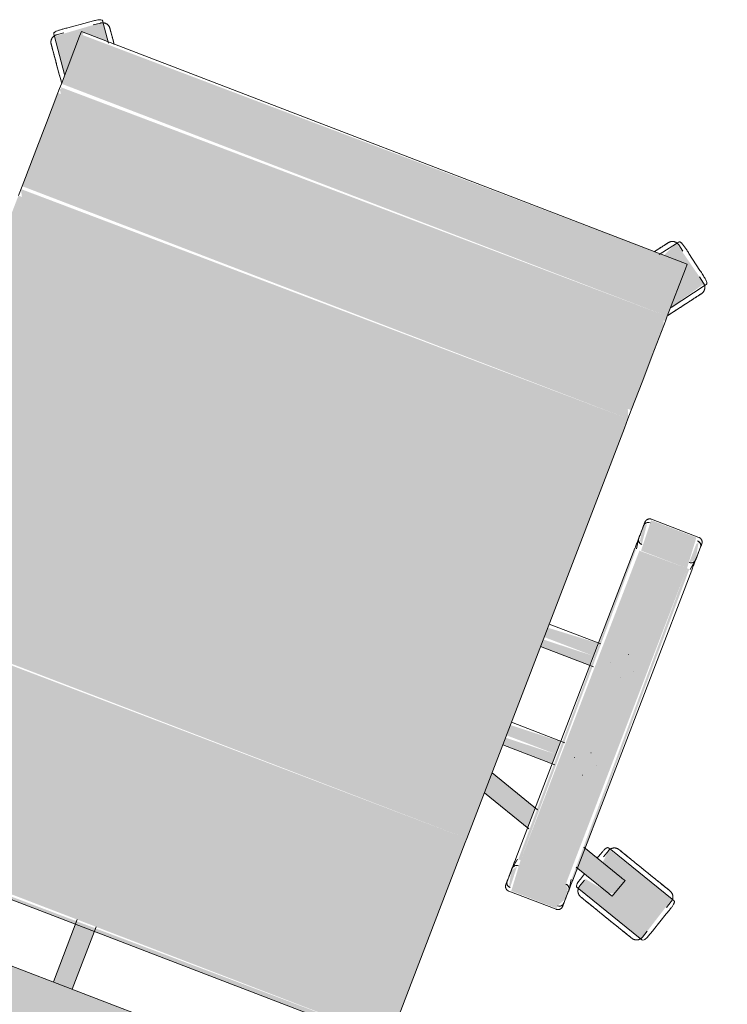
# Model space of a CAD drawing. Header units: millimetres. Extents: x -526411 to -400573, y 47353 to 130199.
# Tile 317 of 543: x -479619 to -479176, y 102110 to 102727. Entities that reach past the tile are written whole.
import ezdxf

# ---------------------------------------------------------------- set-up
doc = ezdxf.new("R2010")
doc.units = ezdxf.units.MM
doc.layers.add('I-FURN', color=30, linetype='Continuous', lineweight=18)

# ---------------------------------------------------------------- blocks, each defined once
blk = doc.blocks.new('80_KA_CE2_coupe werkplek 2P - Type 2-221680-3e Verdieping - Percelen telling LI')
at = {"layer": 'I-FURN'}
blk.add_hatch(color=122, dxfattribs=at).paths.add_polyline_path([(825, 46.57), (825, 846.57), (-825, 846.57), (-825, 46.57), (815, 46.57)], flags=0)
blk.add_line((825, 846.57), (-825, 846.57), dxfattribs=at)
blk = doc.blocks.new('82_3B_bureaustoel - directie vierkant - 82_3B_bureaustoel - directie vierkant-V31-3e Verdieping - Percelen telling LI')
at = {"layer": 'I-FURN'}
for points in [[(-203.2, 252.67), (-201.67, 281.78), (-185.11, 281.78), (-192.68, 292.2), (-217.92, 272.94), (-203.4, 252.95)], [(203.2, 252.67), (217.43, 274.22), (192.24, 291.6), (187.43, 281.78), (203.2, 279.49), (203.2, 253.09)], [(203.2, 278.66), (202, 281.78), (-203.2, 280.08), (-203.2, 278.66), (158.18, 278.66)], [(203.2, 246.88), (203.2, 278.66), (-203.2, 278.66), (-203.2, 246.88), (75.37, 246.88)], [(203.2, 243.71), (203.2, 246.88), (-203.2, 244.69), (-201.98, 243.71), (201.97, 243.71)], [(203.2, 240.7), (201.97, 243.71), (-203.2, 243.71), (-201.14, 240.7), (195.37, 240.7)], [(203.2, 220.63), (203.2, 240.7), (-203.2, 240.7), (-203.2, 220.63), (168.08, 220.63)], [(203.2, 203.86), (203.2, 220.63), (-203.2, 220.63), (-203.2, 203.86), (159.53, 203.86)], [(203.2, 183.93), (203.2, 203.86), (-203.2, 203.86), (-203.2, 183.93), (185.82, 183.93)], [(203.2, 178.18), (200.89, 183.93), (-203.2, 183.93), (-203.2, 178.18), (203.09, 178.18)], [(203.2, 171.84), (203.2, 178.18), (-203.2, 176.21), (-200.88, 171.84), (199.06, 171.84)], [(203.2, -103.38), (203.2, 171.84), (-203.2, 171.84), (-203.2, -103.38), (137.15, -103.38)], [(271.26, 104), (269.85, 124.06), (239.51, 124.06), (240.47, 104)], [(239.51, -104), (237.27, 104), (236.34, 102.41), (237.93, -104), (238.69, -104)], [(271.26, -104), (271.26, 104), (239.51, 103.63), (239.51, -104)], [(274.44, -104), (272.85, 104), (271.26, 104), (273.51, -104), (274.33, -104)], [(236.34, 34.13), (236.34, 40.26), (203.2, 38.03), (203.2, 34.13), (221.31, 34.13)], [(236.34, 31.75), (236.34, 34.13), (203.2, 34.13), (203.2, 31.75), (222.22, 31.75)], [(236.34, 25.62), (236.34, 31.75), (203.2, 30.11), (203.2, 25.62), (224.58, 25.62)], [(236.34, -31.75), (236.34, -25.62), (203.2, -27.26), (203.2, -31.75), (211.78, -31.75)], [(236.34, -34.13), (236.34, -31.75), (203.2, -31.75), (203.2, -34.13), (212.69, -34.13)], [(236.34, -40.26), (236.34, -34.13), (203.2, -35.77), (203.2, -40.26), (228.66, -40.26)], [(203.2, -106.04), (203.2, -103.38), (-203.2, -104.71), (-203.2, -106.04), (138.17, -106.04)], [(271.26, -124.06), (271.26, -104), (239.51, -104), (240.93, -124.06), (252.06, -124.06)], [(203.2, -238.17), (203.2, -106.04), (-203.2, -106.04), (-203.2, -238.17), (-113.6, -238.17)], [(203.2, -241.23), (203.2, -238.17), (-203.2, -240.34), (-202.02, -241.23), (202.14, -241.23)], [(6.35, -280), (6.35, -241.23), (-6.35, -241.23), (-6.35, -280)]]:
    blk.add_hatch(color=122, dxfattribs=at).paths.add_polyline_path(points, flags=0)
h = blk.add_hatch(color=122, dxfattribs=at)
h.paths.add_polyline_path([(271.26, 107.82), (274.44, 110.74), (272.28, 121.43), (271.26, 120.38), (271.26, 108.21)], flags=0)
h.paths.add_polyline_path([(239.51, 107.78), (237.91, 120.88), (236.34, 118.62), (237.54, 109.59)], flags=0)
h = blk.add_hatch(color=122, dxfattribs=at)
h.paths.add_polyline_path([(298.44, -103.65), (302.36, -91.57), (274.44, -82.49), (274.44, -95.85), (285.94, -99.59)], flags=0)
h.paths.add_polyline_path([(236.34, -83.47), (236.34, -70.11), (203.2, -59.35), (203.2, -72.7), (230.96, -81.72)], flags=0)
h = blk.add_hatch(color=122, dxfattribs=at)
h.paths.add_polyline_path([(327.63, -123.15), (336.73, -92.72), (288.83, -77.79), (287.89, -86.86), (301.71, -93.58), (296.79, -103.11), (281.49, -100.39), (279.92, -107.64), (326.92, -122.92)], flags=0)
h.paths.add_polyline_path([(301.17, -104.53), (299.27, -103.33), (301.89, -102.32)], flags=0)
h = blk.add_hatch(color=122, dxfattribs=at)
h.paths.add_polyline_path([(271.26, -122.36), (274.44, -116.48), (273.53, -109.9), (271.26, -108.21), (271.26, -120.38)], flags=0)
h.paths.add_polyline_path([(239.51, -122.36), (238.79, -108.45), (236.34, -112.11), (238.5, -121.43)], flags=0)
for p, q in [((-193.88, 291.16), (-197.73, 288.36)), ((-193.05, 292.72), (-192.24, 291.6)), ((-192.24, 291.6), (-184.68, 281.2)), ((184.67, 281.18), (192.24, 291.6)), ((192.24, 291.6), (193.05, 292.72)), ((197.73, 288.36), (193.88, 291.16)), ((-201.75, 288.49), (-212.02, 281.02)), ((-201.75, 288.49), (-212.02, 281.02)), ((212.02, 281.02), (201.75, 288.49)), ((212.02, 281.02), (201.75, 288.49)), ((203.2, 281.84), (-203.2, 281.84)), ((-203.2, 278.66), (-203.2, 281.84)), ((-203.2, 246.88), (-203.2, 278.66)), ((203.2, 281.84), (203.2, 278.66)), ((203.2, 278.66), (203.2, 246.88)), ((-217.92, 272.94), (-218.74, 274.06)), ((-203.4, 252.95), (-217.92, 272.94)), ((-213.14, 277.16), (-217, 274.36)), ((217.92, 272.94), (203.4, 252.95)), ((217, 274.36), (213.14, 277.16)), ((218.74, 274.06), (217.92, 272.94)), ((-203.2, 243.71), (-203.2, 246.88)), ((203.2, 246.88), (203.2, 243.71)), ((-203.2, 240.7), (-203.2, 243.71)), ((-203.2, 220.63), (-203.2, 240.7)), ((203.2, 243.71), (203.2, 240.7)), ((203.2, 240.7), (203.2, 220.63)), ((-203.2, 203.86), (-203.2, 220.63)), ((203.2, 220.63), (203.2, 203.86)), ((-203.2, 183.93), (-203.2, 203.86)), ((203.2, 203.86), (203.2, 183.93)), ((-203.2, 178.18), (-203.2, 183.93)), ((203.2, 183.93), (203.2, 178.18)), ((-203.2, 171.84), (-203.2, 178.18)), ((203.2, 178.18), (203.2, 171.84)), ((203.2, 171.84), (203.2, -103.38)), ((271.26, 124.72), (239.51, 124.72)), ((236.34, 119.44), (236.34, 110.7)), ((274.44, 110.74), (274.44, 119.44)), ((236.34, 111.36), (236.34, 110.7)), ((274.44, 110.74), (274.44, 111.4)), ((237.34, 104), (236.37, 110.29)), ((274.41, 110.32), (273.43, 104)), ((236.34, 104), (236.34, -104)), ((274.44, -104), (274.44, 104)), ((237.93, 40.48), (203.2, 40.48)), ((256.52, 40.48), (256.56, 40.48)), ((247.85, 31.77), (247.85, 31.75)), ((262.93, 31.77), (262.93, 31.81)), ((203.2, 25.4), (238.69, 25.4)), ((256.56, 25.4), (256.51, 25.4)), ((239, -25.4), (203.2, -25.4)), ((256.52, -25.4), (256.56, -25.4)), ((247.85, -31.77), (247.85, -31.81)), ((262.93, -31.77), (262.93, -31.75)), ((203.2, -40.48), (238.16, -40.48)), ((256.56, -40.48), (256.51, -40.48)), ((203.2, -59.35), (238.05, -70.67)), ((237.33, -83.79), (203.2, -72.7)), ((288.67, -78.77), (287.2, -83.3)), ((288.41, -77.02), (289.73, -77.45)), ((289.73, -77.45), (336.73, -92.72)), ((273.51, -82.19), (302.36, -91.57)), ((301.17, -104.53), (305.1, -92.46)), ((302.36, -91.57), (303.02, -91.78)), ((303.02, -91.78), (305.1, -92.45)), ((298.44, -103.65), (273.51, -95.55)), ((335.35, -98.95), (336.82, -94.42)), ((336.73, -92.72), (338.05, -93.15)), ((203.2, -103.38), (203.2, -106.04)), ((236.37, -110.29), (237.34, -104)), ((273.43, -104), (274.41, -110.32)), ((281.31, -101.42), (279.84, -105.95)), ((299.1, -103.86), (298.44, -103.65)), ((301.17, -104.53), (299.1, -103.86)), ((332.79, -114.81), (336.71, -102.73)), ((332.79, -114.81), (336.71, -102.73)), ((203.2, -106.04), (203.2, -238.17)), ((236.34, -110.7), (236.34, -119.44)), ((236.34, -110.7), (236.34, -111.36)), ((274.44, -119.44), (274.44, -110.74)), ((274.44, -111.4), (274.44, -110.74)), ((279.92, -107.64), (278.6, -107.21)), ((326.92, -122.92), (279.92, -107.64)), ((327.99, -121.59), (329.46, -117.06)), ((328.24, -123.34), (326.92, -122.92)), ((239.51, -124.72), (271.26, -124.72)), ((-6.35, -280), (-6.35, -238.17)), ((6.35, -238.17), (6.35, -280)), ((-203.2, -241.23), (203.2, -241.23))]:
    blk.add_line(p, q, dxfattribs=at)
at = {"layer": 'I-FURN', "flags": 128}
for points in [[(-193.88, 291.16), (-193.72, 291.27), (-193.56, 291.37), (-193.4, 291.47), (-193.23, 291.55), (-193.06, 291.64), (-192.88, 291.71), (-192.7, 291.78), (-192.52, 291.84), (-192.34, 291.9), (-192.16, 291.94), (-191.97, 291.98), (-191.78, 292.02), (-191.59, 292.04), (-191.4, 292.06), (-191.21, 292.07), (-191.02, 292.07), (-190.83, 292.06), (-190.64, 292.05), (-190.45, 292.03), (-190.27, 292), (-190.08, 291.96), (-189.89, 291.92), (-189.71, 291.87), (-189.53, 291.81), (-189.35, 291.74), (-189.17, 291.67), (-189, 291.59), (-188.83, 291.5), (-188.66, 291.41), (-188.5, 291.31), (-188.34, 291.2), (-188.19, 291.09), (-188.04, 290.97), (-187.9, 290.85), (-187.76, 290.72), (-187.62, 290.58), (-187.5, 290.44), (-187.37, 290.3), (-187.26, 290.15), (-187.23, 290.1)], [(-181.15, 281.74), (-181.56, 282.31), (-181.97, 282.87), (-182.36, 283.41), (-182.74, 283.93), (-183.11, 284.44), (-183.47, 284.93), (-183.81, 285.4), (-184.14, 285.86), (-184.46, 286.29), (-184.76, 286.71), (-185.04, 287.1), (-185.31, 287.47), (-185.56, 287.82), (-185.8, 288.14), (-186.02, 288.44), (-186.22, 288.72), (-186.41, 288.97), (-186.57, 289.2), (-186.72, 289.41), (-186.85, 289.58), (-186.96, 289.74), (-187.05, 289.86), (-187.12, 289.96), (-187.18, 290.04), (-187.21, 290.08), (-187.23, 290.1)], [(-187.23, 290.1), (-187.22, 290.09), (-187.19, 290.05), (-187.14, 289.98), (-187.07, 289.89), (-186.99, 289.77), (-186.88, 289.63), (-186.76, 289.46), (-186.61, 289.26), (-186.45, 289.04), (-186.27, 288.79), (-186.08, 288.52), (-185.86, 288.23), (-185.63, 287.91), (-185.38, 287.56), (-185.12, 287.2), (-184.84, 286.81), (-184.54, 286.41), (-184.23, 285.98), (-183.9, 285.53), (-183.56, 285.06), (-183.21, 284.58), (-182.84, 284.07), (-182.46, 283.55), (-182.07, 283.01), (-181.67, 282.46), (-181.26, 281.89)], [(181.15, 281.74), (181.56, 282.31), (181.97, 282.87), (182.36, 283.41), (182.74, 283.93), (183.11, 284.44), (183.47, 284.93), (183.81, 285.4), (184.14, 285.86), (184.46, 286.29), (184.76, 286.71), (185.04, 287.1), (185.31, 287.47), (185.56, 287.82), (185.8, 288.14), (186.02, 288.44), (186.22, 288.72), (186.41, 288.97), (186.57, 289.2), (186.72, 289.41), (186.85, 289.58), (186.96, 289.74), (187.05, 289.86), (187.12, 289.96), (187.18, 290.04), (187.21, 290.08), (187.23, 290.1)], [(187.23, 290.1), (187.22, 290.09), (187.19, 290.05), (187.14, 289.98), (187.07, 289.89), (186.99, 289.77), (186.88, 289.63), (186.76, 289.46), (186.61, 289.26), (186.45, 289.04), (186.27, 288.79), (186.08, 288.52), (185.86, 288.23), (185.63, 287.91), (185.38, 287.56), (185.12, 287.2), (184.84, 286.81), (184.54, 286.41), (184.23, 285.98), (183.9, 285.53), (183.56, 285.06), (183.21, 284.58), (182.84, 284.07), (182.46, 283.55), (182.07, 283.01), (181.67, 282.46), (181.26, 281.89)], [(187.23, 290.1), (187.34, 290.26), (187.46, 290.4), (187.59, 290.55), (187.72, 290.68), (187.86, 290.81), (188, 290.94), (188.15, 291.06), (188.3, 291.17), (188.46, 291.28), (188.62, 291.38), (188.79, 291.48), (188.95, 291.57), (189.13, 291.65), (189.3, 291.72), (189.48, 291.79), (189.66, 291.85), (189.84, 291.9), (190.03, 291.95), (190.21, 291.99), (190.4, 292.02), (190.59, 292.04), (190.78, 292.06), (190.97, 292.07), (191.16, 292.07), (191.35, 292.06), (191.54, 292.04), (191.73, 292.02), (191.92, 291.99), (192.11, 291.96), (192.29, 291.91), (192.48, 291.86), (192.66, 291.8), (192.83, 291.73), (193.01, 291.66), (193.18, 291.58), (193.35, 291.49), (193.52, 291.4), (193.68, 291.3), (193.84, 291.19), (193.88, 291.16)], [(-218.05, 267.71), (-218.16, 267.87), (-218.26, 268.03), (-218.36, 268.19), (-218.45, 268.36), (-218.53, 268.53), (-218.6, 268.71), (-218.67, 268.88), (-218.73, 269.06), (-218.79, 269.25), (-218.84, 269.43), (-218.87, 269.62), (-218.91, 269.81), (-218.93, 269.99), (-218.95, 270.18), (-218.96, 270.37), (-218.96, 270.56), (-218.95, 270.76), (-218.94, 270.95), (-218.92, 271.13), (-218.89, 271.32), (-218.85, 271.51), (-218.81, 271.7), (-218.76, 271.88), (-218.7, 272.06), (-218.63, 272.24), (-218.56, 272.41), (-218.48, 272.59), (-218.39, 272.76), (-218.3, 272.92), (-218.2, 273.09), (-218.1, 273.24), (-217.98, 273.4), (-217.86, 273.55), (-217.74, 273.69), (-217.61, 273.83), (-217.47, 273.96), (-217.33, 274.09), (-217.19, 274.21), (-217.04, 274.33), (-217, 274.36)], [(217, 274.36), (217.15, 274.25), (217.29, 274.13), (217.44, 274), (217.57, 273.87), (217.71, 273.73), (217.83, 273.59), (217.95, 273.44), (218.07, 273.29), (218.17, 273.13), (218.28, 272.97), (218.37, 272.8), (218.46, 272.63), (218.54, 272.46), (218.62, 272.29), (218.68, 272.11), (218.74, 271.93), (218.8, 271.74), (218.84, 271.56), (218.88, 271.37), (218.91, 271.19), (218.93, 271), (218.95, 270.81), (218.96, 270.62), (218.96, 270.43), (218.95, 270.24), (218.94, 270.05), (218.91, 269.86), (218.88, 269.67), (218.85, 269.48), (218.8, 269.3), (218.75, 269.11), (218.69, 268.93), (218.62, 268.75), (218.55, 268.58), (218.47, 268.41), (218.38, 268.24), (218.29, 268.07), (218.19, 267.91), (218.08, 267.75), (218.05, 267.71)], [(-205.97, 251.08), (-206.45, 251.75), (-206.93, 252.41), (-207.42, 253.07), (-207.89, 253.73), (-208.37, 254.39), (-208.84, 255.04), (-209.31, 255.68), (-209.77, 256.31), (-210.23, 256.94), (-210.67, 257.56), (-211.11, 258.17), (-211.55, 258.76), (-211.97, 259.34), (-212.39, 259.91), (-212.79, 260.47), (-213.18, 261.01), (-213.57, 261.54), (-213.93, 262.05), (-214.29, 262.54), (-214.64, 263.01), (-214.96, 263.46), (-215.28, 263.9), (-215.58, 264.31), (-215.87, 264.7), (-216.13, 265.07), (-216.39, 265.42), (-216.62, 265.75), (-216.84, 266.05), (-217.04, 266.33), (-217.23, 266.58), (-217.39, 266.81), (-217.54, 267.01), (-217.67, 267.19), (-217.78, 267.34), (-217.87, 267.47), (-217.95, 267.57), (-218, 267.64), (-218.03, 267.69), (-218.05, 267.71)], [(-218.05, 267.71), (-218.04, 267.7), (-218.01, 267.66), (-217.96, 267.59), (-217.9, 267.5), (-217.81, 267.38), (-217.7, 267.23), (-217.58, 267.06), (-217.44, 266.87), (-217.28, 266.64), (-217.1, 266.4), (-216.9, 266.13), (-216.68, 265.83), (-216.45, 265.51), (-216.2, 265.17), (-215.94, 264.81), (-215.66, 264.42), (-215.36, 264.01), (-215.05, 263.58), (-214.73, 263.13), (-214.39, 262.67), (-214.03, 262.18), (-213.67, 261.68), (-213.29, 261.16), (-212.9, 260.62), (-212.5, 260.07), (-212.08, 259.5), (-211.66, 258.92), (-211.23, 258.33), (-210.79, 257.72), (-210.35, 257.11), (-209.89, 256.48), (-209.43, 255.85), (-208.97, 255.21), (-208.5, 254.56), (-208.02, 253.91), (-207.55, 253.25), (-207.06, 252.59), (-206.58, 251.93), (-206.1, 251.26), (-205.97, 251.08)], [(205.97, 251.08), (206.45, 251.75), (206.93, 252.41), (207.42, 253.07), (207.89, 253.73), (208.37, 254.39), (208.84, 255.04), (209.31, 255.68), (209.77, 256.31), (210.23, 256.94), (210.67, 257.56), (211.11, 258.17), (211.55, 258.76), (211.97, 259.34), (212.39, 259.91), (212.79, 260.47), (213.18, 261.01), (213.57, 261.54), (213.93, 262.05), (214.29, 262.54), (214.64, 263.01), (214.96, 263.46), (215.28, 263.9), (215.58, 264.31), (215.87, 264.7), (216.13, 265.07), (216.39, 265.42), (216.62, 265.75), (216.84, 266.05), (217.04, 266.33), (217.23, 266.58), (217.39, 266.81), (217.54, 267.01), (217.67, 267.19), (217.78, 267.34), (217.87, 267.47), (217.95, 267.57), (218, 267.64), (218.03, 267.69), (218.05, 267.71)], [(218.05, 267.71), (218.04, 267.7), (218.01, 267.66), (217.96, 267.59), (217.9, 267.5), (217.81, 267.38), (217.7, 267.23), (217.58, 267.06), (217.44, 266.87), (217.28, 266.64), (217.1, 266.4), (216.9, 266.13), (216.68, 265.83), (216.45, 265.51), (216.2, 265.17), (215.94, 264.81), (215.66, 264.42), (215.36, 264.01), (215.05, 263.58), (214.73, 263.13), (214.39, 262.67), (214.03, 262.18), (213.67, 261.68), (213.29, 261.16), (212.9, 260.62), (212.5, 260.07), (212.08, 259.5), (211.66, 258.92), (211.23, 258.33), (210.79, 257.72), (210.35, 257.11), (209.89, 256.48), (209.43, 255.85), (208.97, 255.21), (208.5, 254.56), (208.02, 253.91), (207.55, 253.25), (207.06, 252.59), (206.58, 251.93), (206.1, 251.26), (205.97, 251.08)], [(-205.97, 251.08), (-205.49, 250.42), (-205, 249.75), (-204.52, 249.09), (-204.05, 248.43), (-203.57, 247.78)], [(-203.44, 247.6), (-203.92, 248.26), (-204.39, 248.91), (-204.87, 249.58), (-205.36, 250.24), (-205.84, 250.9), (-205.97, 251.08)], [(203.44, 247.6), (203.92, 248.26), (204.39, 248.91), (204.87, 249.58), (205.36, 250.24), (205.84, 250.9), (205.97, 251.08)], [(205.97, 251.08), (205.49, 250.42), (205, 249.75), (204.52, 249.09), (204.05, 248.43), (203.57, 247.78)], [(236.34, 121.54), (236.34, 121.67), (236.35, 121.8), (236.36, 121.92), (236.38, 122.05), (236.4, 122.17), (236.43, 122.3), (236.46, 122.42), (236.5, 122.54), (236.54, 122.66), (236.59, 122.78), (236.64, 122.9), (236.7, 123.01), (236.76, 123.12), (236.82, 123.23), (236.89, 123.34), (236.97, 123.44), (237.05, 123.54), (237.13, 123.64), (237.21, 123.73), (237.3, 123.82), (237.39, 123.91), (237.49, 123.99), (237.59, 124.07), (237.69, 124.14), (237.8, 124.22), (237.91, 124.28), (238.02, 124.34), (238.13, 124.4), (238.25, 124.45), (238.36, 124.5), (238.48, 124.55), (238.6, 124.59), (238.73, 124.62), (238.85, 124.65), (238.97, 124.67), (239.1, 124.69), (239.23, 124.71), (239.35, 124.71), (239.48, 124.72), (239.51, 124.72)], [(271.26, 124.72), (271.39, 124.72), (271.52, 124.71), (271.64, 124.7), (271.77, 124.68), (271.89, 124.66), (272.02, 124.63), (272.14, 124.6), (272.26, 124.56), (272.38, 124.52), (272.5, 124.47), (272.62, 124.42), (272.73, 124.36), (272.84, 124.3), (272.95, 124.23), (273.06, 124.16), (273.16, 124.09), (273.26, 124.01), (273.36, 123.93), (273.45, 123.85), (273.54, 123.76), (273.63, 123.66), (273.71, 123.57), (273.79, 123.47), (273.86, 123.36), (273.94, 123.26), (274, 123.15), (274.06, 123.04), (274.12, 122.93), (274.17, 122.81), (274.22, 122.69), (274.27, 122.58), (274.31, 122.45), (274.34, 122.33), (274.37, 122.21), (274.39, 122.08), (274.41, 121.96), (274.43, 121.83), (274.43, 121.71), (274.44, 121.58), (274.44, 121.54)], [(236.34, 120.11), (236.34, 120.37), (236.34, 120.61), (236.34, 120.83), (236.34, 121.01), (236.34, 121.17), (236.34, 121.3), (236.34, 121.4), (236.34, 121.48), (236.34, 121.52), (236.34, 121.54)], [(236.34, 121.54), (236.34, 121.53), (236.34, 121.49), (236.34, 121.42), (236.34, 121.32), (236.34, 121.19), (236.34, 121.04), (236.34, 120.86), (236.34, 120.65), (236.34, 120.42), (236.34, 120.16), (236.34, 119.87), (236.34, 119.56), (236.34, 119.23), (236.34, 118.86), (236.34, 118.48), (236.34, 118.07), (236.34, 117.64), (236.34, 117.19), (236.34, 116.72), (236.34, 116.22), (236.34, 115.71), (236.34, 115.18), (236.34, 114.63), (236.34, 114.06), (236.34, 113.48), (236.34, 112.88), (236.34, 112.27), (236.34, 111.64), (236.34, 111.01), (236.34, 110.36), (236.34, 109.7), (236.34, 109.03), (236.34, 108.36), (236.34, 107.67), (236.34, 106.98), (236.34, 106.29), (236.34, 105.59), (236.34, 104.89), (236.34, 104.19), (236.34, 104)], [(274.44, 104), (274.44, 104.7), (274.44, 105.4), (274.44, 106.1), (274.44, 106.8), (274.44, 107.49), (274.44, 108.17), (274.44, 108.85), (274.44, 109.52), (274.44, 110.18), (274.44, 110.83), (274.44, 111.47), (274.44, 112.1), (274.44, 112.72), (274.44, 113.32), (274.44, 113.91), (274.44, 114.48), (274.44, 115.03), (274.44, 115.57), (274.44, 116.09), (274.44, 116.59), (274.44, 117.06), (274.44, 117.52), (274.44, 117.96), (274.44, 118.37), (274.44, 118.76), (274.44, 119.13), (274.44, 119.47), (274.44, 119.79), (274.44, 120.08), (274.44, 120.35), (274.44, 120.59), (274.44, 120.81), (274.44, 121), (274.44, 121.16), (274.44, 121.29), (274.44, 121.39), (274.44, 121.47), (274.44, 121.52), (274.44, 121.54)], [(274.44, 121.54), (274.44, 121.53), (274.44, 121.49), (274.44, 121.42), (274.44, 121.32), (274.44, 121.19), (274.44, 121.04), (274.44, 120.86), (274.44, 120.65), (274.44, 120.42), (274.44, 120.16), (274.44, 120.11)], [(288.67, -78.77), (288.73, -78.59), (288.8, -78.41), (288.88, -78.24), (288.96, -78.07), (289.05, -77.9), (289.15, -77.74), (289.25, -77.58), (289.36, -77.42), (289.48, -77.27), (289.6, -77.12), (289.73, -76.98), (289.86, -76.85), (290, -76.72), (290.14, -76.59), (290.29, -76.47), (290.44, -76.36), (290.6, -76.25), (290.76, -76.15), (290.93, -76.06), (291.1, -75.97), (291.27, -75.89), (291.45, -75.81), (291.63, -75.75), (291.81, -75.69), (291.99, -75.64), (292.17, -75.59), (292.36, -75.55), (292.55, -75.53), (292.74, -75.5), (292.93, -75.49), (293.12, -75.48), (293.31, -75.48), (293.5, -75.49), (293.69, -75.51), (293.88, -75.53), (294.07, -75.56), (294.25, -75.6), (294.44, -75.64), (294.62, -75.7), (294.67, -75.71)], [(314.22, -82.06), (313.43, -81.81), (312.65, -81.56), (311.88, -81.3), (311.1, -81.05), (310.33, -80.8), (309.57, -80.55), (308.81, -80.31), (308.07, -80.07), (307.33, -79.83), (306.6, -79.59), (305.89, -79.36), (305.19, -79.13), (304.5, -78.91), (303.83, -78.69), (303.18, -78.48), (302.54, -78.27), (301.93, -78.07), (301.33, -77.88), (300.75, -77.69), (300.19, -77.51), (299.66, -77.34), (299.15, -77.17), (298.67, -77.01), (298.2, -76.86), (297.77, -76.72), (297.36, -76.59), (296.98, -76.46), (296.62, -76.35), (296.3, -76.24), (296, -76.15), (295.73, -76.06), (295.49, -75.98), (295.28, -75.91), (295.1, -75.85), (294.95, -75.81), (294.84, -75.77), (294.75, -75.74), (294.7, -75.72), (294.67, -75.71)], [(294.67, -75.71), (294.69, -75.72), (294.73, -75.73), (294.81, -75.76), (294.92, -75.79), (295.06, -75.84), (295.23, -75.9), (295.43, -75.96), (295.66, -76.04), (295.92, -76.12), (296.21, -76.22), (296.53, -76.32), (296.88, -76.43), (297.25, -76.55), (297.66, -76.68), (298.08, -76.82), (298.54, -76.97), (299.02, -77.13), (299.52, -77.29), (300.05, -77.46), (300.6, -77.64), (301.17, -77.83), (301.76, -78.02), (302.37, -78.22), (303.01, -78.42), (303.66, -78.63), (304.32, -78.85), (305, -79.07), (305.7, -79.3), (306.41, -79.53), (307.13, -79.76), (307.87, -80), (308.61, -80.24), (309.37, -80.49), (310.13, -80.74), (310.89, -80.99), (311.67, -81.24), (312.44, -81.49), (313.22, -81.74), (314, -82), (314.22, -82.06)], [(314.22, -82.06), (315, -82.32), (315.78, -82.57), (316.56, -82.82), (317.33, -83.08), (318.1, -83.33), (318.86, -83.57), (319.62, -83.82), (320.36, -84.06), (321.1, -84.3), (321.83, -84.54), (322.54, -84.77), (323.24, -85), (323.93, -85.22), (324.6, -85.44), (325.25, -85.65), (325.89, -85.86), (326.51, -86.06), (327.1, -86.25), (327.68, -86.44), (328.24, -86.62), (328.77, -86.79), (329.28, -86.96), (329.77, -87.12), (330.23, -87.27), (330.66, -87.41), (331.07, -87.54), (331.45, -87.67), (331.81, -87.78), (332.14, -87.89), (332.43, -87.98), (332.7, -88.07), (332.94, -88.15), (333.15, -88.22), (333.33, -88.27), (333.48, -88.32), (333.59, -88.36), (333.68, -88.39), (333.74, -88.41), (333.76, -88.41)], [(333.76, -88.42), (333.75, -88.41), (333.7, -88.4), (333.62, -88.37), (333.51, -88.33), (333.37, -88.29), (333.2, -88.23), (333, -88.17), (332.77, -88.09), (332.51, -88.01), (332.22, -87.91), (331.9, -87.81), (331.55, -87.7), (331.18, -87.58), (330.78, -87.45), (330.35, -87.31), (329.89, -87.16), (329.41, -87), (328.91, -86.84), (328.38, -86.67), (327.83, -86.49), (327.26, -86.3), (326.67, -86.11), (326.06, -85.91), (325.43, -85.71), (324.78, -85.5), (324.11, -85.28), (323.43, -85.06), (322.73, -84.83), (322.02, -84.6), (321.3, -84.37), (320.56, -84.13), (319.82, -83.89), (319.07, -83.64), (318.31, -83.39), (317.54, -83.14), (316.77, -82.89), (315.99, -82.64), (315.21, -82.39), (314.43, -82.13), (314.22, -82.06)], [(333.76, -88.42), (333.94, -88.48), (334.12, -88.55), (334.29, -88.62), (334.46, -88.71), (334.63, -88.8), (334.8, -88.9), (334.96, -89), (335.11, -89.11), (335.26, -89.22), (335.41, -89.35), (335.55, -89.47), (335.69, -89.61), (335.82, -89.75), (335.94, -89.89), (336.06, -90.04), (336.18, -90.19), (336.28, -90.35), (336.38, -90.51), (336.48, -90.68), (336.56, -90.84), (336.65, -91.02), (336.72, -91.19), (336.79, -91.37), (336.84, -91.55), (336.9, -91.74), (336.94, -91.92), (336.98, -92.11), (337.01, -92.3), (337.03, -92.49), (337.04, -92.68), (337.05, -92.87), (337.05, -93.06), (337.04, -93.25), (337.03, -93.44), (337, -93.63), (336.97, -93.81), (336.93, -94), (336.89, -94.18), (336.83, -94.37), (336.82, -94.42)], [(236.34, -104), (236.34, -104.7), (236.34, -105.4), (236.34, -106.1), (236.34, -106.8), (236.34, -107.49), (236.34, -108.17), (236.34, -108.85), (236.34, -109.52), (236.34, -110.18), (236.34, -110.83), (236.34, -111.47), (236.34, -112.1), (236.34, -112.72), (236.34, -113.32), (236.34, -113.91), (236.34, -114.48), (236.34, -115.03), (236.34, -115.57), (236.34, -116.09), (236.34, -116.59), (236.34, -117.06), (236.34, -117.52), (236.34, -117.96), (236.34, -118.37), (236.34, -118.76), (236.34, -119.13), (236.34, -119.47), (236.34, -119.79), (236.34, -120.08), (236.34, -120.35), (236.34, -120.59), (236.34, -120.81), (236.34, -121), (236.34, -121.16), (236.34, -121.29), (236.34, -121.39), (236.34, -121.47), (236.34, -121.52), (236.34, -121.54)], [(274.44, -121.54), (274.44, -121.53), (274.44, -121.49), (274.44, -121.42), (274.44, -121.32), (274.44, -121.19), (274.44, -121.04), (274.44, -120.86), (274.44, -120.65), (274.44, -120.42), (274.44, -120.16), (274.44, -119.87), (274.44, -119.56), (274.44, -119.23), (274.44, -118.86), (274.44, -118.48), (274.44, -118.07), (274.44, -117.64), (274.44, -117.19), (274.44, -116.72), (274.44, -116.22), (274.44, -115.71), (274.44, -115.18), (274.44, -114.63), (274.44, -114.06), (274.44, -113.48), (274.44, -112.88), (274.44, -112.27), (274.44, -111.64), (274.44, -111.01), (274.44, -110.36), (274.44, -109.7), (274.44, -109.03), (274.44, -108.36), (274.44, -107.67), (274.44, -106.98), (274.44, -106.29), (274.44, -105.59), (274.44, -104.89), (274.44, -104.19), (274.44, -104)], [(282.9, -111.95), (282.72, -111.89), (282.54, -111.82), (282.36, -111.74), (282.19, -111.66), (282.03, -111.57), (281.86, -111.47), (281.7, -111.37), (281.55, -111.26), (281.4, -111.14), (281.25, -111.02), (281.11, -110.89), (280.97, -110.76), (280.84, -110.62), (280.72, -110.48), (280.6, -110.33), (280.48, -110.17), (280.38, -110.02), (280.28, -109.85), (280.18, -109.69), (280.09, -109.52), (280.01, -109.35), (279.94, -109.17), (279.87, -108.99), (279.81, -108.81), (279.76, -108.63), (279.72, -108.44), (279.68, -108.26), (279.65, -108.07), (279.63, -107.88), (279.61, -107.69), (279.61, -107.5), (279.61, -107.31), (279.62, -107.12), (279.63, -106.93), (279.65, -106.74), (279.69, -106.55), (279.72, -106.36), (279.77, -106.18), (279.82, -106), (279.84, -105.95)], [(302.44, -118.3), (301.66, -118.05), (300.88, -117.79), (300.1, -117.54), (299.33, -117.29), (298.56, -117.04), (297.8, -116.79), (297.04, -116.54), (296.29, -116.3), (295.56, -116.06), (294.83, -115.83), (294.12, -115.59), (293.42, -115.37), (292.73, -115.14), (292.06, -114.93), (291.41, -114.71), (290.77, -114.51), (290.15, -114.31), (289.55, -114.11), (288.98, -113.92), (288.42, -113.74), (287.89, -113.57), (287.38, -113.41), (286.89, -113.25), (286.43, -113.1), (286, -112.96), (285.59, -112.82), (285.2, -112.7), (284.85, -112.58), (284.52, -112.48), (284.22, -112.38), (283.96, -112.29), (283.72, -112.22), (283.51, -112.15), (283.33, -112.09), (283.18, -112.04), (283.06, -112), (282.98, -111.98), (282.92, -111.96), (282.9, -111.95)], [(282.9, -111.95), (282.91, -111.95), (282.96, -111.97), (283.04, -111.99), (283.15, -112.03), (283.29, -112.08), (283.46, -112.13), (283.66, -112.2), (283.89, -112.27), (284.15, -112.36), (284.44, -112.45), (284.76, -112.55), (285.11, -112.67), (285.48, -112.79), (285.88, -112.92), (286.31, -113.06), (286.76, -113.21), (287.24, -113.36), (287.75, -113.53), (288.27, -113.7), (288.82, -113.88), (289.4, -114.06), (289.99, -114.25), (290.6, -114.45), (291.23, -114.66), (291.88, -114.87), (292.55, -115.08), (293.23, -115.31), (293.93, -115.53), (294.64, -115.76), (295.36, -116), (296.09, -116.24), (296.84, -116.48), (297.59, -116.72), (298.35, -116.97), (299.12, -117.22), (299.89, -117.47), (300.67, -117.72), (301.45, -117.98), (302.23, -118.23), (302.44, -118.3)], [(236.34, -121.54), (236.34, -121.53), (236.34, -121.49), (236.34, -121.42), (236.34, -121.32), (236.34, -121.19), (236.34, -121.04), (236.34, -120.86), (236.34, -120.65), (236.34, -120.42), (236.34, -120.16), (236.34, -120.11)], [(239.51, -124.72), (239.39, -124.72), (239.26, -124.71), (239.13, -124.7), (239.01, -124.68), (238.88, -124.66), (238.76, -124.63), (238.64, -124.6), (238.52, -124.56), (238.4, -124.52), (238.28, -124.47), (238.16, -124.42), (238.05, -124.36), (237.94, -124.3), (237.83, -124.23), (237.72, -124.16), (237.62, -124.09), (237.52, -124.01), (237.42, -123.93), (237.33, -123.85), (237.24, -123.76), (237.15, -123.66), (237.07, -123.57), (236.99, -123.47), (236.91, -123.36), (236.84, -123.26), (236.78, -123.15), (236.71, -123.04), (236.66, -122.93), (236.6, -122.81), (236.55, -122.69), (236.51, -122.58), (236.47, -122.45), (236.44, -122.33), (236.41, -122.21), (236.39, -122.08), (236.37, -121.96), (236.35, -121.83), (236.34, -121.71), (236.34, -121.58), (236.34, -121.54)], [(274.44, -121.54), (274.44, -121.67), (274.43, -121.8), (274.42, -121.92), (274.4, -122.05), (274.38, -122.17), (274.35, -122.3), (274.32, -122.42), (274.28, -122.54), (274.24, -122.66), (274.19, -122.78), (274.14, -122.9), (274.08, -123.01), (274.02, -123.12), (273.95, -123.23), (273.88, -123.34), (273.81, -123.44), (273.73, -123.54), (273.65, -123.64), (273.57, -123.73), (273.48, -123.82), (273.38, -123.91), (273.29, -123.99), (273.19, -124.07), (273.08, -124.14), (272.98, -124.22), (272.87, -124.28), (272.76, -124.34), (272.65, -124.4), (272.53, -124.45), (272.41, -124.5), (272.3, -124.55), (272.17, -124.59), (272.05, -124.62), (271.93, -124.65), (271.8, -124.67), (271.68, -124.69), (271.55, -124.71), (271.43, -124.71), (271.3, -124.72), (271.26, -124.72)], [(274.44, -120.11), (274.44, -120.37), (274.44, -120.61), (274.44, -120.83), (274.44, -121.01), (274.44, -121.17), (274.44, -121.3), (274.44, -121.4), (274.44, -121.48), (274.44, -121.52), (274.44, -121.54)], [(302.44, -118.3), (303.22, -118.55), (304, -118.81), (304.78, -119.06), (305.56, -119.31), (306.33, -119.56), (307.09, -119.81), (307.84, -120.05), (308.59, -120.3), (309.33, -120.54), (310.05, -120.77), (310.77, -121), (311.47, -121.23), (312.15, -121.46), (312.82, -121.67), (313.48, -121.89), (314.11, -122.09), (314.73, -122.29), (315.33, -122.49), (315.91, -122.68), (316.46, -122.86), (317, -123.03), (317.51, -123.19), (317.99, -123.35), (318.45, -123.5), (318.89, -123.64), (319.3, -123.78), (319.68, -123.9), (320.04, -124.02), (320.36, -124.12), (320.66, -124.22), (320.93, -124.31), (321.17, -124.38), (321.38, -124.45), (321.56, -124.51), (321.7, -124.56), (321.82, -124.6), (321.91, -124.62), (321.96, -124.64), (321.99, -124.65)], [(321.99, -124.65), (321.97, -124.65), (321.93, -124.63), (321.85, -124.6), (321.74, -124.57), (321.6, -124.52), (321.43, -124.47), (321.23, -124.4), (321, -124.33), (320.74, -124.24), (320.45, -124.15), (320.13, -124.05), (319.78, -123.93), (319.4, -123.81), (319, -123.68), (318.57, -123.54), (318.12, -123.39), (317.64, -123.24), (317.14, -123.07), (316.61, -122.9), (316.06, -122.72), (315.49, -122.54), (314.9, -122.35), (314.28, -122.15), (313.65, -121.94), (313, -121.73), (312.34, -121.51), (311.65, -121.29), (310.96, -121.07), (310.25, -120.84), (309.52, -120.6), (308.79, -120.36), (308.05, -120.12), (307.29, -119.88), (306.53, -119.63), (305.76, -119.38), (304.99, -119.13), (304.21, -118.88), (303.43, -118.62), (302.65, -118.37), (302.44, -118.3)], [(327.99, -121.59), (327.93, -121.77), (327.86, -121.95), (327.78, -122.12), (327.7, -122.3), (327.61, -122.46), (327.51, -122.63), (327.41, -122.79), (327.3, -122.94), (327.18, -123.09), (327.06, -123.24), (326.93, -123.38), (326.8, -123.52), (326.66, -123.65), (326.52, -123.77), (326.37, -123.89), (326.21, -124.01), (326.06, -124.11), (325.89, -124.21), (325.73, -124.31), (325.56, -124.4), (325.39, -124.48), (325.21, -124.55), (325.03, -124.62), (324.85, -124.68), (324.67, -124.73), (324.48, -124.77), (324.3, -124.81), (324.11, -124.84), (323.92, -124.86), (323.73, -124.88), (323.54, -124.88), (323.35, -124.88), (323.16, -124.87), (322.97, -124.86), (322.78, -124.83), (322.59, -124.8), (322.4, -124.77), (322.22, -124.72), (322.04, -124.67), (321.99, -124.65)]]:
    blk.add_lwpolyline(points, dxfattribs=at)
at = {"layer": 'I-FURN'}
for centre, major_axis, ratio, start_param, end_param in [((239.51, 119.44), (-3.17, 0), 0.918218, 4.712389, 6.283185), ((239.51, 119.44), (3.17, 0), 0.918252, 1.832596, 3.141593), ((271.26, 119.44), (-3.17, 0), 0.918218, 3.141593, 4.712389), ((271.26, 119.44), (3.17, 0), 0.918252, 0, 1.308997), ((239.51, 110.7), (-3.17, 0), 0.918218, 0, 1.570796), ((239.51, 110.7), (3.17, 0), 0.918252, 3.141593, 4.45059), ((271.22, 110.74), (-3.22, 0), 0.918252, 1.570796, 3.141593), ((271.22, 110.74), (3.22, 0), 0.918218, 4.727082, 6.283185), ((239.51, -110.7), (3.17, 0), 0.918218, 1.570796, 3.141593), ((239.51, -110.7), (3.17, 0), 0.918252, 1.832596, 3.141593), ((271.22, -110.74), (3.22, 0), 0.918218, 0, 1.570796), ((271.22, -110.74), (3.22, 0), 0.918252, 0, 1.308997), ((239.51, -119.44), (3.17, 0), 0.918218, 3.141593, 4.712389), ((239.51, -119.44), (3.17, 0), 0.918252, 3.141593, 4.45059), ((271.26, -119.44), (3.17, 0), 0.918218, 4.712389, 6.283185), ((271.26, -119.44), (3.18, 0), 0.918252, 4.974188, 6.283185)]:
    blk.add_ellipse(centre, major_axis=major_axis, ratio=ratio, start_param=start_param, end_param=end_param, dxfattribs=at)
for points, knots in [([(-193.05, 292.72), (-193.35, 293.13), (-194.04, 293.32), (-195.49, 292.76), (-197.03, 291.86), (-199.13, 290.39), (-200.86, 289.13), (-201.75, 288.49)], [0, 0, 0, 0, 0.285714, 0.428571, 0.571429, 0.785714, 1, 1, 1, 1]), ([(194.79, 293.02), (194.59, 293.09), (194.23, 293.17), (193.61, 293.18), (193.25, 292.97), (193.05, 292.72)], [0.6666667, 0.6666667, 0.6666667, 0.6666667, 0.75, 0.8333333, 1, 1, 1, 1]), ([(201.75, 288.49), (201.01, 289.02), (199.98, 289.78), (198.72, 290.68), (197.55, 291.5), (196.26, 292.34), (195.39, 292.78), (195.05, 292.92)], [0, 0, 0, 0, 0.1666667, 0.25, 0.3333333, 0.5, 0.6320368, 0.6320368, 0.6320368, 0.6320368]), ([(-212.02, 281.02), (-212.76, 280.49), (-213.8, 279.74), (-215.04, 278.82), (-216.18, 277.96), (-217.49, 276.9), (-218.42, 275.95), (-218.8, 275.32), (-219, 274.73), (-218.91, 274.33), (-218.74, 274.06)], [0, 0, 0, 0, 0.166667, 0.25, 0.333333, 0.5, 0.666667, 0.75, 0.833333, 1, 1, 1, 1]), ([(218.74, 274.06), (219.04, 274.47), (219, 275.19), (218.02, 276.4), (216.69, 277.58), (214.64, 279.12), (212.91, 280.38), (212.02, 281.02)], [0, 0, 0, 0, 0.285714, 0.428571, 0.571429, 0.785714, 1, 1, 1, 1]), ([(288.41, -77.02), (288.11, -76.94), (287.69, -76.98), (287.19, -77.35), (286.72, -77.91), (286.09, -79.08), (285.49, -80.65), (285.03, -82), (284.54, -83.47), (284.15, -84.69), (283.87, -85.56)], [0, 0, 0, 0, 0.166667, 0.25, 0.333333, 0.5, 0.666667, 0.75, 0.833333, 1, 1, 1, 1]), ([(279.94, -97.64), (279.49, -99.03), (278.82, -101.05), (278.13, -103.41), (277.75, -105.15), (277.76, -106.59), (278.24, -107.1), (278.6, -107.21)], [0, 0, 0, 0, 0.285714, 0.428571, 0.571429, 0.785714, 1, 1, 1, 1]), ([(336.71, -102.73), (336.99, -101.86), (337.39, -100.64), (337.86, -99.17), (338.28, -97.8), (338.71, -96.18), (338.9, -94.86), (338.85, -94.13), (338.66, -93.54), (338.35, -93.26), (338.05, -93.15)], [0, 0, 0, 0, 0.166667, 0.25, 0.333333, 0.5, 0.666667, 0.75, 0.833333, 1, 1, 1, 1]), ([(328.24, -123.34), (328.72, -123.5), (329.4, -123.25), (330.24, -121.94), (330.96, -120.31), (331.79, -117.88), (332.45, -115.85), (332.79, -114.81)], [0, 0, 0, 0, 0.285714, 0.428571, 0.571429, 0.785714, 1, 1, 1, 1])]:
    blk.add_open_spline(points, degree=3, knots=knots, dxfattribs=at)

msp = doc.modelspace()

# ---------------------------------------------------------------- block references
at = {"layer": 'I-FURN', "rotation": 338.999999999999}
for name, p in [('82_3B_bureaustoel - directie vierkant - 82_3B_bureaustoel - directie vierkant-V31-3e Verdieping - Percelen telling LI', (-479491.97, 102383.59)), ('80_KA_CE2_coupe werkplek 2P - Type 2-221680-3e Verdieping - Percelen telling LI', (-479825.68, 101304.96))]:
    msp.add_blockref(name, p, dxfattribs=at)

doc.saveas('drawing.dxf')
